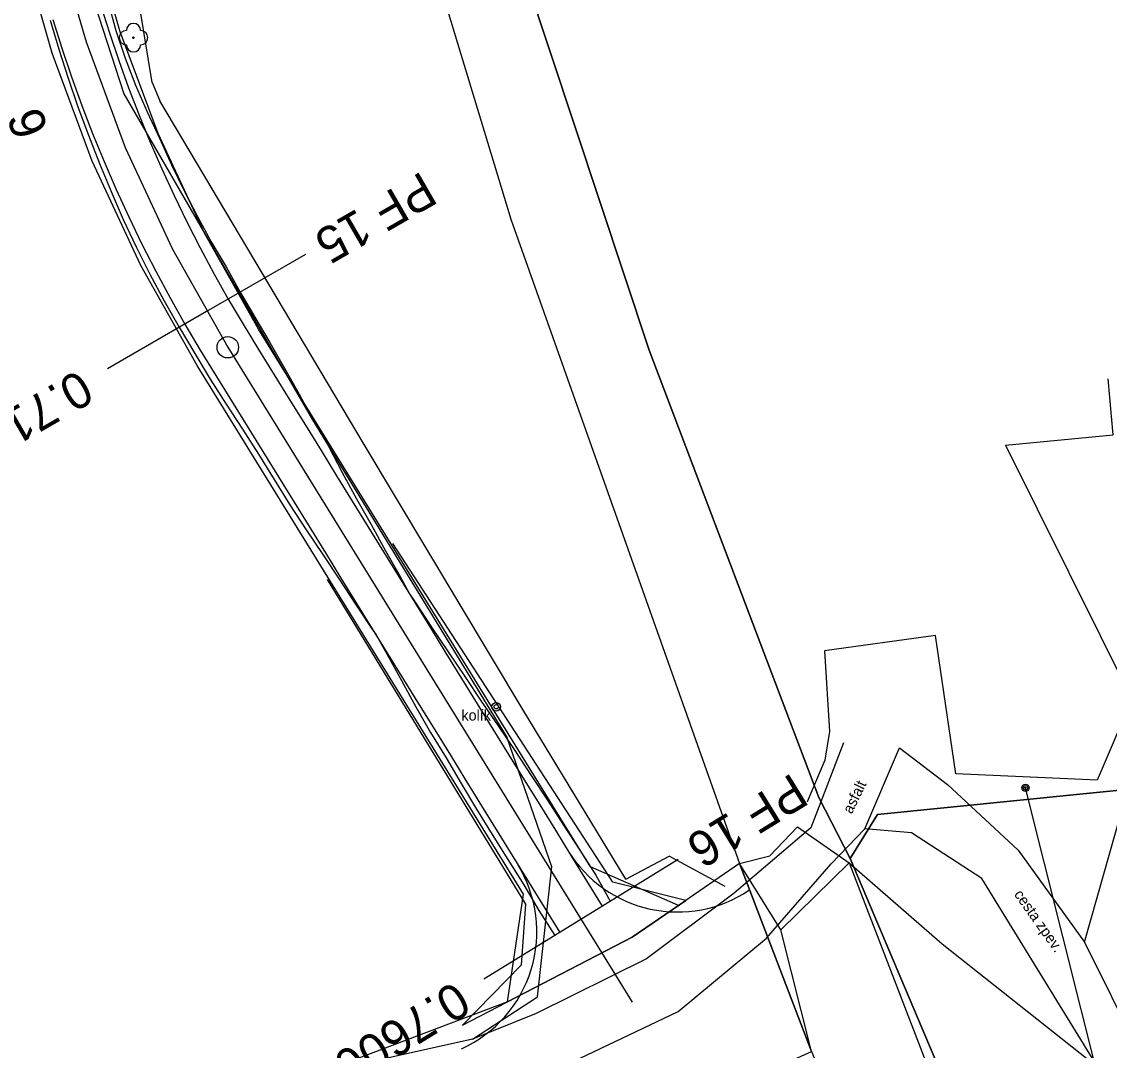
# Model space of a CAD drawing. Extents: x -555887 to -552101, y -1100251 to -1096546.
# Drawn here: x -553892.9 to -553816.7, y -1098323 to -1098251 of the extents above; entities that cross this region are included whole.
import ezdxf

# ---------------------------------------------------------------- set-up
doc = ezdxf.new("R2010")
doc.units = 0
for name, color, linetype in [('07_ELEKTRO', 7, 'Continuous'), ('PARCELY_cesty', 7, 'Continuous'), ('PARCELY_silnice', 7, 'Continuous'), ('PARCELY_VHO', 7, 'Continuous'), ('POLYGONY_rozšíření', 7, 'Continuous'), ('POLYGONY_SITUACE_PF', 7, 'Continuous'), ('POLYGONY_SITUACE_PF_POPISY', 7, 'Continuous'), ('POLYGONY_SITUACE_PO', 7, 'Continuous'), ('ROZHLED_parcela_cesty', 7, 'Continuous'), ('ZSST', 7, 'Continuous'), ('zájem', 7, 'Continuous')]:
    doc.layers.add(name, color=color, linetype=linetype)

msp = doc.modelspace()

# ---------------------------------------------------------------- linework, layer by layer
at = {"layer": '07_ELEKTRO'}
msp.add_lwpolyline([(-553982.61, -1098443.29), (-553898.74, -1098389.37), (-553814.74, -1098335.79), (-553822.57, -1098304.65)], dxfattribs=at)
at = {"layer": 'PARCELY_cesty'}
for points in [[(-553846.87, -1098312.9), (-553853.03, -1098310.19), (-553876.271, -1098272.516), (-553880.067, -1098265.785), (-553883.3, -1098258.821), (-553885.976, -1098251.624), (-553888.076, -1098244.239), (-553889.599, -1098236.663), (-553897.959, -1098184.529)], [(-553858.85, -1098319.65), (-553857.717, -1098312.108), (-553880.578, -1098275.057), (-553884.519, -1098268.069), (-553887.918, -1098260.748), (-553890.731, -1098253.182), (-553892.94, -1098245.417), (-553894.521, -1098237.552), (-553902.872, -1098185.471)]]:
    msp.add_lwpolyline(points, dxfattribs=at)
at = {"layer": 'PARCELY_silnice'}
msp.add_lwpolyline([(-553954.49, -1098334.56), (-553949.24, -1098332.4), (-553935.89, -1098333.43), (-553913.06, -1098335.28), (-553883.16, -1098334.04), (-553867.22, -1098334.53), (-553855.57, -1098331.27), (-553837.55, -1098323.13), (-553842.59, -1098309.95), (-553846.87, -1098312.9), (-553850.11, -1098315.12), (-553858.85, -1098319.65), (-553869.99, -1098323.86), (-553884.06, -1098326.31), (-553912.66, -1098327.37), (-553935.34, -1098326.53), (-553947.54, -1098323.63), (-553951.31, -1098319.23)], close=True, dxfattribs=at)
at = {"layer": 'PARCELY_VHO'}
for points in [[(-553910.789, -1098134.707), (-553870.98, -1098223.96), (-553858.61, -1098264.81), (-553842.59, -1098309.95), (-553837.55, -1098323.13), (-553827.63, -1098346.66), (-553824.1, -1098361.75), (-553822.88, -1098366.94), (-553824.58, -1098517.22)], [(-553819.71, -1098517.47), (-553816.99, -1098366.76), (-553822.39, -1098339.05), (-553834.84, -1098309.6), (-553837.04, -1098305.33), (-553848.93, -1098273.99), (-553857.57, -1098247.87), (-553865.26, -1098222.5), (-553872.03, -1098204), (-553873.38, -1098200.91), (-553884.8, -1098171.23)]]:
    msp.add_lwpolyline(points, dxfattribs=at)
at = {"layer": 'POLYGONY_rozšíření'}
for centre, start, end in [((-553846.935, -1098304.347), 211.76374, 303.77294), ((-553865.787, -1098314.74), 294.38945, 31.61101)]:
    msp.add_arc(centre, 9, start, end, dxfattribs=at)
at = {"layer": 'POLYGONY_SITUACE_PF'}
for p, q in [((-553872.988, -1098267.288), (-553879.916, -1098271.289)), ((-553879.916, -1098271.289), (-553886.843, -1098275.29)), ((-553846.888, -1098309.662), (-553853.696, -1098313.863)), ((-553853.696, -1098313.863), (-553860.505, -1098318.064))]:
    msp.add_line(p, q, dxfattribs=at)
at = {"layer": 'POLYGONY_SITUACE_PO'}
for p, q in [((-553890.508, -1098244.828), (-553888.353, -1098252.403)), ((-553886.812, -1098249.643), (-553886.272, -1098251.607)), ((-553887.338, -1098249.802), (-553886.718, -1098251.753)), ((-553887.338, -1098249.802), (-553886.718, -1098251.753)), ((-553890.858, -1098250.87), (-553890.249, -1098252.905)), ((-553890.687, -1098250.818), (-553890.046, -1098252.839)), ((-553890.687, -1098250.818), (-553890.046, -1098252.839)), ((-553886.718, -1098251.753), (-553886.063, -1098253.692)), ((-553886.718, -1098251.753), (-553886.063, -1098253.692)), ((-553886.272, -1098251.607), (-553885.602, -1098253.531)), ((-553888.353, -1098252.403), (-553885.609, -1098259.784)), ((-553890.249, -1098252.905), (-553889.604, -1098254.929)), ((-553890.046, -1098252.839), (-553889.367, -1098254.847)), ((-553890.046, -1098252.839), (-553889.367, -1098254.847)), ((-553886.063, -1098253.692), (-553885.37, -1098255.618)), ((-553886.063, -1098253.692), (-553885.37, -1098255.618)), ((-553885.602, -1098253.531), (-553884.889, -1098255.438)), ((-553889.604, -1098254.929), (-553888.921, -1098256.942)), ((-553889.367, -1098254.847), (-553888.649, -1098256.841)), ((-553889.367, -1098254.847), (-553888.649, -1098256.841)), ((-553885.37, -1098255.618), (-553884.637, -1098257.529)), ((-553885.37, -1098255.618), (-553884.637, -1098257.529)), ((-553884.889, -1098255.438), (-553884.063, -1098257.301)), ((-553888.921, -1098256.942), (-553888.185, -1098258.937)), ((-553888.649, -1098256.841), (-553887.89, -1098258.82)), ((-553888.649, -1098256.841), (-553887.89, -1098258.82)), ((-553884.637, -1098257.529), (-553883.866, -1098259.425)), ((-553884.637, -1098257.529), (-553883.866, -1098259.425)), ((-553884.063, -1098257.301), (-553883.215, -1098259.15)), ((-553888.185, -1098258.937), (-553887.407, -1098260.917)), ((-553887.89, -1098258.82), (-553887.091, -1098260.784)), ((-553887.89, -1098258.82), (-553887.091, -1098260.784)), ((-553883.866, -1098259.425), (-553883.045, -1098261.3)), ((-553883.866, -1098259.425), (-553883.045, -1098261.3)), ((-553883.215, -1098259.15), (-553882.369, -1098260.998)), ((-553885.609, -1098259.784), (-553882.293, -1098266.927)), ((-553887.407, -1098260.917), (-553886.582, -1098262.877)), ((-553887.091, -1098260.784), (-553886.241, -1098262.726)), ((-553887.091, -1098260.784), (-553886.241, -1098262.726)), ((-553882.369, -1098260.998), (-553881.488, -1098262.829)), ((-553883.045, -1098261.3), (-553882.191, -1098263.16)), ((-553883.045, -1098261.3), (-553882.191, -1098263.16)), ((-553886.582, -1098262.877), (-553885.742, -1098264.834)), ((-553886.241, -1098262.726), (-553885.357, -1098264.652)), ((-553886.241, -1098262.726), (-553885.357, -1098264.652)), ((-553882.191, -1098263.16), (-553881.299, -1098265.002)), ((-553882.191, -1098263.16), (-553881.299, -1098265.002)), ((-553881.488, -1098262.829), (-553880.543, -1098264.626)), ((-553885.742, -1098264.834), (-553884.833, -1098266.758)), ((-553885.357, -1098264.652), (-553884.434, -1098266.56)), ((-553885.357, -1098264.652), (-553884.434, -1098266.56)), ((-553880.543, -1098264.626), (-553879.579, -1098266.412)), ((-553881.299, -1098265.002), (-553880.37, -1098266.826)), ((-553881.299, -1098265.002), (-553880.37, -1098266.826)), ((-553884.833, -1098266.758), (-553883.888, -1098268.667)), ((-553884.434, -1098266.56), (-553883.471, -1098268.449)), ((-553884.434, -1098266.56), (-553883.471, -1098268.449)), ((-553882.293, -1098266.927), (-553878.425, -1098273.787)), ((-553880.37, -1098266.826), (-553879.404, -1098268.63)), ((-553880.37, -1098266.826), (-553879.404, -1098268.63)), ((-553879.579, -1098266.412), (-553878.542, -1098268.156)), ((-553883.888, -1098268.667), (-553882.878, -1098270.541)), ((-553883.471, -1098268.449), (-553882.471, -1098270.317)), ((-553883.471, -1098268.449), (-553882.471, -1098270.317)), ((-553879.404, -1098268.63), (-553878.4, -1098270.414)), ((-553879.404, -1098268.63), (-553878.4, -1098270.414)), ((-553878.542, -1098268.156), (-553877.558, -1098269.927)), ((-553877.558, -1098269.927), (-553876.534, -1098271.677)), ((-553882.878, -1098270.541), (-553881.825, -1098272.392)), ((-553882.471, -1098270.317), (-553881.431, -1098272.165)), ((-553882.471, -1098270.317), (-553881.431, -1098272.165)), ((-553878.4, -1098270.414), (-553877.357, -1098272.175)), ((-553878.4, -1098270.414), (-553877.357, -1098272.175)), ((-553876.534, -1098271.677), (-553875.479, -1098273.447)), ((-553881.825, -1098272.392), (-553880.744, -1098274.227)), ((-553881.431, -1098272.165), (-553880.35, -1098273.988)), ((-553881.431, -1098272.165), (-553880.35, -1098273.988)), ((-553877.357, -1098272.175), (-553876.275, -1098273.938)), ((-553877.357, -1098272.175), (-553876.275, -1098273.938)), ((-553880.35, -1098273.988), (-553879.253, -1098275.776)), ((-553880.35, -1098273.988), (-553879.253, -1098275.776)), ((-553878.425, -1098273.787), (-553850.116, -1098319.666)), ((-553876.275, -1098273.938), (-553875.181, -1098275.711)), ((-553876.275, -1098273.938), (-553875.181, -1098275.711)), ((-553875.479, -1098273.447), (-553874.456, -1098275.264)), ((-553880.744, -1098274.227), (-553879.656, -1098276.025)), ((-553874.456, -1098275.264), (-553873.417, -1098277.071)), ((-553879.656, -1098276.025), (-553878.534, -1098277.78)), ((-553879.253, -1098275.776), (-553878.159, -1098277.549)), ((-553879.253, -1098275.776), (-553878.159, -1098277.549)), ((-553875.181, -1098275.711), (-553874.087, -1098277.484)), ((-553875.181, -1098275.711), (-553874.087, -1098277.484)), ((-553878.534, -1098277.78), (-553877.389, -1098279.522)), ((-553878.159, -1098277.549), (-553877.065, -1098279.322)), ((-553878.159, -1098277.549), (-553877.065, -1098279.322)), ((-553874.087, -1098277.484), (-553872.993, -1098279.257)), ((-553874.087, -1098277.484), (-553872.993, -1098279.257)), ((-553873.417, -1098277.071), (-553872.441, -1098278.917)), ((-553877.065, -1098279.322), (-553875.971, -1098281.095)), ((-553877.065, -1098279.322), (-553875.971, -1098281.095)), ((-553872.993, -1098279.257), (-553871.899, -1098281.03)), ((-553872.993, -1098279.257), (-553871.899, -1098281.03)), ((-553872.441, -1098278.917), (-553871.38, -1098280.71)), ((-553877.389, -1098279.522), (-553876.274, -1098281.282)), ((-553871.38, -1098280.71), (-553870.411, -1098282.56)), ((-553876.274, -1098281.282), (-553875.176, -1098283.052)), ((-553875.971, -1098281.095), (-553874.877, -1098282.868)), ((-553875.971, -1098281.095), (-553874.877, -1098282.868)), ((-553871.899, -1098281.03), (-553870.805, -1098282.803)), ((-553871.899, -1098281.03), (-553870.805, -1098282.803)), ((-553875.176, -1098283.052), (-553874.073, -1098284.82)), ((-553874.877, -1098282.868), (-553873.783, -1098284.641)), ((-553874.877, -1098282.868), (-553873.783, -1098284.641)), ((-553870.805, -1098282.803), (-553869.711, -1098284.576)), ((-553870.805, -1098282.803), (-553869.711, -1098284.576)), ((-553870.411, -1098282.56), (-553869.423, -1098284.398)), ((-553873.783, -1098284.641), (-553872.689, -1098286.414)), ((-553873.783, -1098284.641), (-553872.689, -1098286.414)), ((-553869.711, -1098284.576), (-553868.617, -1098286.349)), ((-553869.711, -1098284.576), (-553868.617, -1098286.349)), ((-553869.423, -1098284.398), (-553868.393, -1098286.211)), ((-553874.073, -1098284.82), (-553872.941, -1098286.569)), ((-553872.941, -1098286.569), (-553871.779, -1098288.301)), ((-553872.689, -1098286.414), (-553871.595, -1098288.187)), ((-553872.689, -1098286.414), (-553871.595, -1098288.187)), ((-553868.617, -1098286.349), (-553867.523, -1098288.122)), ((-553868.617, -1098286.349), (-553867.523, -1098288.122)), ((-553868.393, -1098286.211), (-553867.385, -1098288.037)), ((-553871.779, -1098288.301), (-553870.623, -1098290.035)), ((-553871.595, -1098288.187), (-553870.501, -1098289.96)), ((-553871.595, -1098288.187), (-553870.501, -1098289.96)), ((-553867.523, -1098288.122), (-553866.429, -1098289.895)), ((-553867.523, -1098288.122), (-553866.429, -1098289.895)), ((-553867.385, -1098288.037), (-553866.355, -1098289.85)), ((-553870.501, -1098289.96), (-553869.407, -1098291.733)), ((-553870.501, -1098289.96), (-553869.407, -1098291.733)), ((-553866.429, -1098289.895), (-553865.335, -1098291.668)), ((-553866.429, -1098289.895), (-553865.335, -1098291.668)), ((-553866.355, -1098289.85), (-553865.706, -1098291.066)), ((-553870.623, -1098290.035), (-553869.479, -1098291.777)), ((-553865.706, -1098291.066), (-553865.297, -1098291.645)), ((-553869.479, -1098291.777), (-553868.331, -1098293.517)), ((-553869.407, -1098291.733), (-553868.313, -1098293.506)), ((-553869.407, -1098291.733), (-553868.313, -1098293.506)), ((-553865.335, -1098291.668), (-553864.241, -1098293.441)), ((-553865.335, -1098291.668), (-553864.241, -1098293.441)), ((-553865.297, -1098291.645), (-553864.162, -1098293.393)), ((-553868.331, -1098293.517), (-553868.045, -1098293.941)), ((-553868.313, -1098293.506), (-553867.219, -1098295.279)), ((-553868.313, -1098293.506), (-553867.219, -1098295.279)), ((-553864.241, -1098293.441), (-553863.147, -1098295.214)), ((-553864.241, -1098293.441), (-553863.147, -1098295.214)), ((-553864.162, -1098293.393), (-553863.006, -1098295.127)), ((-553868.045, -1098293.941), (-553867.272, -1098295.312)), ((-553867.272, -1098295.312), (-553866.262, -1098297.136)), ((-553867.219, -1098295.279), (-553866.125, -1098297.052)), ((-553867.219, -1098295.279), (-553866.125, -1098297.052)), ((-553863.147, -1098295.214), (-553862.053, -1098296.987)), ((-553863.147, -1098295.214), (-553862.053, -1098296.987)), ((-553863.006, -1098295.127), (-553861.83, -1098296.85)), ((-553861.83, -1098296.85), (-553860.681, -1098298.588)), ((-553866.262, -1098297.136), (-553865.266, -1098298.97)), ((-553866.125, -1098297.052), (-553865.031, -1098298.825)), ((-553866.125, -1098297.052), (-553865.031, -1098298.825)), ((-553862.053, -1098296.987), (-553860.959, -1098298.76)), ((-553862.053, -1098296.987), (-553860.959, -1098298.76)), ((-553865.266, -1098298.97), (-553864.224, -1098300.775)), ((-553865.031, -1098298.825), (-553863.937, -1098300.598)), ((-553865.031, -1098298.825), (-553863.937, -1098300.598)), ((-553860.959, -1098298.76), (-553859.865, -1098300.533)), ((-553860.959, -1098298.76), (-553859.865, -1098300.533)), ((-553860.681, -1098298.588), (-553859.491, -1098300.302)), ((-553863.937, -1098300.598), (-553862.843, -1098302.371)), ((-553863.937, -1098300.598), (-553862.843, -1098302.371)), ((-553859.865, -1098300.533), (-553858.771, -1098302.306)), ((-553859.865, -1098300.533), (-553858.771, -1098302.306)), ((-553859.491, -1098300.302), (-553858.328, -1098302.033)), ((-553864.224, -1098300.775), (-553863.132, -1098302.549)), ((-553858.328, -1098302.033), (-553857.184, -1098303.775)), ((-553863.132, -1098302.549), (-553862.082, -1098304.349)), ((-553862.843, -1098302.371), (-553861.749, -1098304.144)), ((-553862.843, -1098302.371), (-553861.749, -1098304.144)), ((-553858.771, -1098302.306), (-553857.677, -1098304.079)), ((-553858.771, -1098302.306), (-553857.677, -1098304.079)), ((-553862.082, -1098304.349), (-553861.022, -1098306.143)), ((-553861.749, -1098304.144), (-553860.655, -1098305.917)), ((-553861.749, -1098304.144), (-553860.655, -1098305.917)), ((-553857.677, -1098304.079), (-553856.583, -1098305.852)), ((-553857.677, -1098304.079), (-553856.583, -1098305.852)), ((-553857.184, -1098303.775), (-553856.05, -1098305.523)), ((-553860.655, -1098305.917), (-553859.561, -1098307.69)), ((-553860.655, -1098305.917), (-553859.561, -1098307.69)), ((-553856.583, -1098305.852), (-553855.489, -1098307.625)), ((-553856.583, -1098305.852), (-553855.489, -1098307.625)), ((-553856.05, -1098305.523), (-553854.912, -1098307.269)), ((-553861.022, -1098306.143), (-553859.918, -1098307.91)), ((-553854.912, -1098307.269), (-553853.764, -1098309.008)), ((-553859.918, -1098307.91), (-553858.811, -1098309.675)), ((-553859.561, -1098307.69), (-553858.468, -1098309.463)), ((-553859.561, -1098307.69), (-553858.468, -1098309.463)), ((-553855.489, -1098307.625), (-553854.395, -1098309.398)), ((-553855.489, -1098307.625), (-553854.395, -1098309.398)), ((-553853.764, -1098309.008), (-553852.654, -1098310.772)), ((-553858.811, -1098309.675), (-553857.703, -1098311.439)), ((-553858.468, -1098309.463), (-553857.374, -1098311.236)), ((-553858.468, -1098309.463), (-553857.374, -1098311.236)), ((-553854.395, -1098309.398), (-553853.301, -1098311.171)), ((-553854.395, -1098309.398), (-553853.301, -1098311.171)), ((-553857.374, -1098311.236), (-553856.28, -1098313.009)), ((-553857.374, -1098311.236), (-553856.28, -1098313.009)), ((-553853.301, -1098311.171), (-553852.207, -1098312.944)), ((-553853.301, -1098311.171), (-553852.207, -1098312.944)), ((-553852.654, -1098310.772), (-553851.64, -1098312.594)), ((-553857.703, -1098311.439), (-553856.644, -1098313.233)), ((-553856.644, -1098313.233), (-553855.528, -1098314.993)), ((-553856.28, -1098313.009), (-553855.186, -1098314.782)), ((-553856.28, -1098313.009), (-553855.186, -1098314.782))]:
    msp.add_line(p, q, dxfattribs=at)
msp.add_circle((-553878.425, -1098273.787), 0.75, dxfattribs=at)
at = {"layer": 'ROZHLED_parcela_cesty'}
msp.add_lwpolyline([(-553871.46, -1098290.05), (-553857.57, -1098312.8), (-553857.88, -1098317.07), (-553862, -1098321.27), (-553850.11, -1098315.12), (-553846.35, -1098312.535), (-553851.46, -1098311.27), (-553866.86, -1098287.54)], dxfattribs=at)
at = {"layer": 'ZSST'}
for p, q in [((-553883.71, -1098255.24), (-553883.18, -1098256.52)), ((-553883.18, -1098256.52), (-553883.18, -1098256.52)), ((-553850.55, -1098311.05), (-553857.76, -1098299.17)), ((-553837.85, -1098305.64), (-553837.85, -1098305.64)), ((-553850.55, -1098311.05), (-553847.51, -1098309.43)), ((-553843.59, -1098311.57), (-553847.51, -1098309.43)), ((-553834.92, -1098309.91), (-553828.41, -1098315.58)), ((-553837.55, -1098323.13), (-553839.7, -1098314.59))]:
    msp.add_line(p, q, dxfattribs=at)
for points in [[(-553915.66, -1098071.91), (-553915.58, -1098079.33), (-553916.16, -1098100.06), (-553913.12, -1098132.4), (-553909.66, -1098145.85), (-553902.53, -1098166.3), (-553897.27, -1098194.21), (-553893.66, -1098223.05), (-553891.3, -1098238.44), (-553887.76, -1098249.7), (-553885.71, -1098256.03)], [(-553883.71, -1098255.24), (-553884.81, -1098248.53), (-553888.37, -1098227.79), (-553891.52, -1098210.03), (-553894.42, -1098192.04), (-553885.09, -1098189.42), (-553884.64, -1098189.25)], [(-553885.71, -1098256.03), (-553872.5, -1098278.88), (-553858.87, -1098301.15)], [(-553857.76, -1098299.17), (-553868.87, -1098280.6), (-553883.18, -1098256.52)], [(-553818.43, -1098315.46), (-553815.34, -1098304.5), (-553807.9, -1098284.24), (-553803.29, -1098275.14), (-553798.04, -1098271.68), (-553792.93, -1098269.18), (-553782.94, -1098269.48)], [(-553823.97, -1098280.64), (-553816.42, -1098279.93), (-553816.77, -1098276)], [(-553823.97, -1098280.64), (-553815.12, -1098298.45), (-553817.54, -1098304.12), (-553827.44, -1098303.68), (-553828.88, -1098293.99), (-553836.64, -1098295.06), (-553836.3, -1098300.7), (-553836.61, -1098302.71), (-553837.85, -1098305.64)], [(-553861.29, -1098322.25), (-553856.73, -1098319.3), (-553855.73, -1098310.18), (-553858.87, -1098301.15)], [(-553835.32, -1098301.5), (-553837.6, -1098307.46), (-553842.98, -1098312.03)], [(-553840.71, -1098315.17), (-553836.17, -1098309.97), (-553833.82, -1098307.53), (-553831.4, -1098301.86)], [(-553831.4, -1098301.86), (-553828.04, -1098304.42), (-553823.09, -1098309.01), (-553818.43, -1098315.46), (-553814.69, -1098323.03), (-553810.74, -1098333.56)], [(-553982.61, -1098443.29), (-553898.74, -1098389.37), (-553814.74, -1098335.79), (-553822.57, -1098304.65)], [(-553813.28, -1098334.26), (-553817.51, -1098324.21), (-553825.63, -1098311), (-553830.55, -1098307.81), (-553833.82, -1098307.53)], [(-553889.35, -1098745.65), (-553882.93, -1098723.13), (-553875.04, -1098698.54), (-553869.21, -1098680.04), (-553864.88, -1098666.8), (-553856.74, -1098642.76), (-553849.22, -1098619.35), (-553841.56, -1098593.48), (-553832.4, -1098566.45), (-553824.87, -1098540.95), (-553819.91, -1098526.76), (-553817.36, -1098516.81), (-553817.35, -1098516.78), (-553817.25, -1098499.54), (-553817.67, -1098480.13), (-553816.77, -1098462.81), (-553816.62, -1098441.06), (-553816.2, -1098418.53), (-553814.67, -1098393.91), (-553817.77, -1098360.56), (-553817.74, -1098360.46), (-553822.42, -1098341.11), (-553828.7, -1098326), (-553834.9, -1098309.92)], [(-553842.98, -1098312.03), (-553849.1, -1098316.62), (-553856.83, -1098320.45), (-553861.29, -1098322.25), (-553883.71, -1098327.25)], [(-553882.8, -1098331.23), (-553860.08, -1098326.08), (-553855.26, -1098324.31), (-553846.89, -1098320.32), (-553840.71, -1098315.17)], [(-553828.41, -1098315.58), (-553817.51, -1098324.21), (-553816.16, -1098339.34)]]:
    msp.add_lwpolyline(points, dxfattribs=at)
msp.add_lwpolyline([(-553842.59, -1098309.95), (-553840.48, -1098309.41), (-553838.53, -1098307.39), (-553834.92, -1098309.91), (-553839.7, -1098314.59)], close=True, dxfattribs=at)
for centre, radius in [((-553885.03, -1098252.1), 0.05), ((-553859.63, -1098298.97), 0.3), ((-553859.63, -1098298.97), 0.15), ((-553822.57, -1098304.65), 0.25), ((-553822.57, -1098304.65), 0.158), ((-553822.57, -1098304.65), 0.05)]:
    msp.add_circle(centre, radius, dxfattribs=at)
for centre, start, end in [((-553885.03, -1098251.6), 0, 180), ((-553885.53, -1098252.1), 90, 270), ((-553884.53, -1098252.1), 270, 90), ((-553885.03, -1098252.6), 180, 0)]:
    msp.add_arc(centre, 0.5, start, end, dxfattribs=at)
at = {"layer": 'zájem'}
for points in [[(-553884.8, -1098171.23), (-553873.38, -1098200.91), (-553872.03, -1098204), (-553865.26, -1098222.5), (-553857.57, -1098247.87), (-553848.93, -1098273.99), (-553837.04, -1098305.33), (-553834.84, -1098309.6), (-553822.39, -1098339.05), (-553816.99, -1098366.76), (-553819.71, -1098517.47)], [(-553801.19, -1098189.94), (-553796.69, -1098202.96), (-553790.97, -1098202.46), (-553787.94, -1098222.03), (-553776.83, -1098226.45), (-553774.8, -1098233.56), (-553779.33, -1098244.73), (-553793.5, -1098257.9), (-553796.19, -1098265.28), (-553801.93, -1098280.68), (-553811.08, -1098291.9), (-553813.65, -1098304.59), (-553832.93, -1098306.52), (-553834.84, -1098309.6), (-553837.04, -1098305.33), (-553848.93, -1098273.99), (-553857.57, -1098247.87), (-553865.26, -1098222.5), (-553872.03, -1098204), (-553873.38, -1098200.91), (-553884.8, -1098171.23)], [(-553819.71, -1098517.47), (-553816.99, -1098366.76), (-553822.39, -1098339.05), (-553834.84, -1098309.6), (-553832.93, -1098306.52), (-553813.65, -1098304.59), (-553811.08, -1098291.9), (-553801.93, -1098280.68), (-553796.19, -1098265.28), (-553793.5, -1098257.9), (-553779.33, -1098244.73), (-553771.72, -1098243.29), (-553770.09, -1098245.93), (-553765.12, -1098244.88), (-553758.21, -1098235.89), (-553761.18, -1098231.7), (-553762.77, -1098213.9), (-553756.6, -1098212.95)]]:
    msp.add_lwpolyline(points, dxfattribs=at)

# ---------------------------------------------------------------- texts
msp.add_text('9', height=2.5, rotation=290.39271).set_placement((-553893.944, -1098257.676))
at = {"layer": 'POLYGONY_SITUACE_PF_POPISY'}
for s, rotation, p in [('PF 15', 210.00934, (-553864.829, -1098261.421)), ('0.71000 km', 210.00934, (-553888.861, -1098275.301)), ('PF 16', 211.67586, (-553838.903, -1098303.56)), ('0.76000 km', 211.67586, (-553862.522, -1098318.133))]:
    msp.add_text(s, height=2.5, rotation=rotation, dxfattribs=at).set_placement(p)
at = {"layer": 'ZSST'}
msp.add_text('kolík', height=0.75, dxfattribs=at).set_placement((-553862.067, -1098299.938))
for s, rotation, p in [('asfalt', 64.05668, (-553834.738, -1098306.529)), ('cesta zpev.', 305.21462, (-553823.405, -1098312.116))]:
    msp.add_text(s, height=0.75, rotation=rotation, dxfattribs=at).set_placement(p)

doc.saveas('drawing.dxf')
